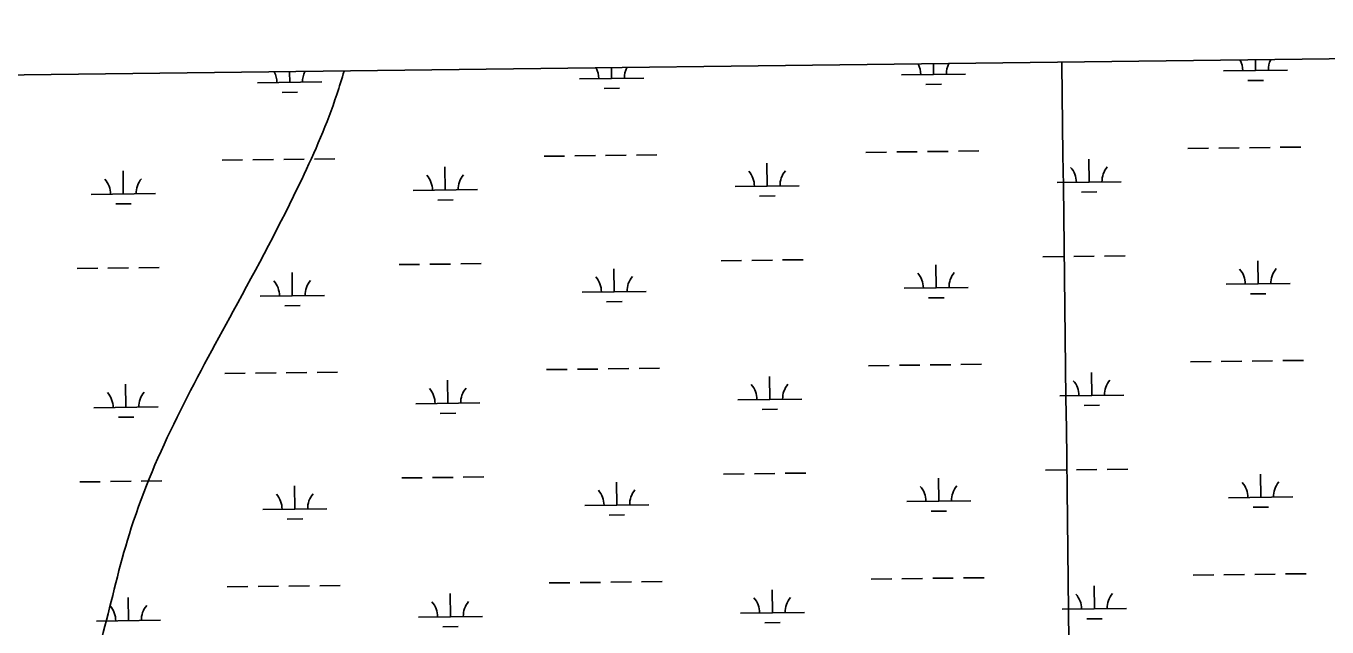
# Model space of a CAD drawing. Extents: x 3704301 to 3742427, y 506229 to 532009.
# Drawn here: x 3727852 to 3729880, y 529205 to 530142 of the extents above; entities that cross this region are included whole.
import ezdxf

# ---------------------------------------------------------------- set-up
doc = ezdxf.new("R2010")
doc.units = 0
for name, color, linetype in [('V-GRID-FRAM', 7, 'Continuous'), ('V-GRID-MAJR', 7, 'Continuous'), ('V-TOPO-SHOR', 7, 'Continuous'), ('V-WETL-SWMP', 7, 'Continuous')]:
    doc.layers.add(name, color=color, linetype=linetype)

msp = doc.modelspace()

# ---------------------------------------------------------------- linework, layer by layer
at = {"layer": 'V-GRID-FRAM'}
msp.add_lwpolyline([(3708355.725, 529827.794), (3740022.418, 530214.705), (3740252.498, 512033.282), (3708569.938, 511646.178), (3708355.725, 529827.794)], dxfattribs=at)
at = {"layer": 'V-GRID-MAJR'}
msp.add_spline([(3729691.644, 511904.24700000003), (3729616.752, 517961.659), (3729541.821, 524022.155), (3729466.8910000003, 530082.665), (3729466.853, 530085.735)], degree=3, dxfattribs=at)
at = {"layer": 'V-TOPO-SHOR'}
msp.add_spline([(3728348.123, 530072.066), (3728336.657, 530035.448), (3728281.89, 529903.025), (3728175.27, 529697.817), (3728016.2660000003, 529359.7220000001), (3727926.739, 529055.605), (3727914.034, 529027.598)], degree=3, dxfattribs=at)
at = {"layer": 'V-WETL-SWMP'}
for p, q in [((3731990.071919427, 530116.5639325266), (3725274.548709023, 530034.5121123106)), ((3729768.8221733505, 530072.7174273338), (3729768.6180751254, 530089.4216942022)), ((3728263.2105889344, 530054.3214533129), (3728263.006489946, 530071.0257826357)), ((3728765.081117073, 530060.4534446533), (3728764.8770183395, 530077.1577531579)), ((3729216.9553781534, 530065.9745679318), (3729316.9479122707, 530067.1963040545)), ((3729266.9516452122, 530066.5854359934), (3729266.747546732, 530083.2897236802)), ((3729718.825906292, 530072.1065592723), (3729818.81844041, 530073.3282953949)), ((3728213.2143218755, 530053.7105852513), (3728313.2068559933, 530054.932321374)), ((3728715.0848500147, 530059.8425765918), (3728815.0773841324, 530061.0643127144)), ((3729255.1410680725, 530051.0089798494), (3729279.1392762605, 530051.3021965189)), ((3729757.0115962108, 530057.1409711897), (3729781.0098043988, 530057.4341878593)), ((3728251.4000117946, 530038.7449971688), (3728275.3982199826, 530039.0382138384)), ((3728753.2705399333, 530044.8769885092), (3728777.2687481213, 530045.1702051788)), ((3729161.582579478, 529945.2180496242), (3729193.580190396, 529945.6090051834)), ((3729209.5789958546, 529945.8044829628), (3729241.5766067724, 529946.1954385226)), ((3729257.5754122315, 529946.3909163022), (3729289.573023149, 529946.7818718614)), ((3729305.5718286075, 529946.9773496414), (3729337.5694395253, 529947.3683052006)), ((3729663.453107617, 529951.3500409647), (3729695.4507185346, 529951.7409965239)), ((3729711.449523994, 529951.9364743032), (3729743.447134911, 529952.327429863)), ((3729759.4459403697, 529952.5229076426), (3729791.4435512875, 529952.9138632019)), ((3729807.442356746, 529953.1093409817), (3729839.439967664, 529953.500296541)), ((3728157.841523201, 529932.9540669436), (3728189.839134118, 529933.3450225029)), ((3728205.837939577, 529933.5405002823), (3728237.8355504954, 529933.931455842)), ((3728253.8343559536, 529934.1269336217), (3728285.8319668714, 529934.5178891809)), ((3728301.8307723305, 529934.7133669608), (3728333.8283832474, 529935.1043225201)), ((3728659.71205134, 529939.086058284), (3728691.709662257, 529939.4770138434)), ((3728707.7084677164, 529939.6724916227), (3728739.7060786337, 529940.0634471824)), ((3728755.7048840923, 529940.258924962), (3728787.7024950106, 529940.6498805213)), ((3728803.701300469, 529940.8453583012), (3728835.6989113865, 529941.2363138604)), ((3729007.622057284, 529892.5911320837), (3729007.1822302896, 529928.5884440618)), ((3729509.492585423, 529898.7231234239), (3729509.0527584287, 529934.7204354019)), ((3728003.8810010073, 529880.327149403), (3728003.441174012, 529916.3244613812)), ((3728505.7515291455, 529886.4591407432), (3728505.311702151, 529922.4564527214)), ((3728455.755262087, 529885.8482726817), (3728555.747796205, 529887.0700088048)), ((3728957.6257902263, 529891.9802640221), (3729057.6183243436, 529893.2020001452)), ((3729459.496318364, 529898.1122553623), (3729559.488852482, 529899.3339914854)), ((3729497.682008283, 529883.1466672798), (3729521.680216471, 529883.4398839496)), ((3727953.8847339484, 529879.7162813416), (3728053.877268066, 529880.9380174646)), ((3727992.070423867, 529864.7506932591), (3728016.0686320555, 529865.0439099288)), ((3728493.9409520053, 529870.8826845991), (3728517.9391601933, 529871.175901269)), ((3728995.8114801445, 529877.0146759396), (3729019.8096883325, 529877.3078926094)), ((3729437.5003468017, 529782.402890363), (3729469.49795772, 529782.7938459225)), ((3729485.496763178, 529782.9893237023), (3729517.494374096, 529783.3802792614)), ((3729533.4931795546, 529783.5757570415), (3729565.490790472, 529783.9667126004)), ((3727931.8887623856, 529764.0069163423), (3727963.8863733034, 529764.3978719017)), ((3727979.885178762, 529764.5933496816), (3728011.88278968, 529764.9843052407)), ((3728027.8815951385, 529765.1797830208), (3728059.8792060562, 529765.5707385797)), ((3728433.7592905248, 529770.1389076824), (3728465.756901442, 529770.529863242)), ((3728481.7557069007, 529770.7253410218), (3728513.753317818, 529771.1162965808)), ((3728529.7521232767, 529771.311774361), (3728561.749734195, 529771.7027299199)), ((3728769.145546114, 529727.8032845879), (3728768.705719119, 529763.8005965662)), ((3728935.629818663, 529776.2708990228), (3728967.627429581, 529776.6618545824)), ((3728983.62623504, 529776.8573323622), (3729015.6238459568, 529777.2482879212)), ((3729031.622651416, 529777.4437657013), (3729063.620262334, 529777.8347212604)), ((3729271.016074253, 529733.935275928), (3729270.576247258, 529769.9325879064)), ((3729772.8866023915, 529740.0672672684), (3729772.4467753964, 529776.0645792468)), ((3728267.275017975, 529721.6712932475), (3728266.8351909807, 529757.6686052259)), ((3728217.2787509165, 529721.060425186), (3728317.2712850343, 529722.2821613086)), ((3728719.1492790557, 529727.1924165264), (3728819.141813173, 529728.4141526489)), ((3729221.019807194, 529733.3244078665), (3729321.0123413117, 529734.5461439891)), ((3729722.890335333, 529739.4563992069), (3729822.8828694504, 529740.6781353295)), ((3729761.0760252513, 529724.4908111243), (3729785.0742334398, 529724.7840277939)), ((3728255.464440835, 529706.0948371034), (3728279.462649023, 529706.388053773)), ((3728757.3349689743, 529712.2268284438), (3728781.3331771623, 529712.5200451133)), ((3729259.205497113, 529718.3588197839), (3729283.203705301, 529718.6520364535)), ((3729715.513953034, 529619.2863142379), (3729747.5115639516, 529619.6772697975)), ((3729763.5103694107, 529619.8727475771), (3729795.507980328, 529620.2637031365)), ((3729811.5067857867, 529620.4591809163), (3729843.504396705, 529620.8501364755)), ((3728161.9059522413, 529600.3039068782), (3728193.903563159, 529600.6948624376)), ((3728209.902368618, 529600.8903402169), (3728241.8999795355, 529601.2812957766)), ((3728257.898784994, 529601.4767735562), (3728289.8963959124, 529601.8677291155)), ((3728305.8952013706, 529602.0632068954), (3728337.8928122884, 529602.4541624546)), ((3728663.77648038, 529606.4358982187), (3728695.774091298, 529606.8268537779)), ((3728711.772896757, 529607.0223315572), (3728743.770507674, 529607.413287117)), ((3728759.7693131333, 529607.6087648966), (3728791.766924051, 529607.9997204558)), ((3728807.7657295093, 529608.1951982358), (3728839.7633404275, 529608.586153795)), ((3729165.647008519, 529612.5678895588), (3729197.6446194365, 529612.9588451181)), ((3729213.6434248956, 529613.1543228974), (3729245.6410358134, 529613.5452784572)), ((3729261.639841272, 529613.7407562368), (3729293.6374521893, 529614.131711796)), ((3729309.6362576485, 529614.3271895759), (3729341.633868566, 529614.7181451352)), ((3729513.5570144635, 529566.0729633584), (3729513.1171874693, 529602.0702753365)), ((3729667.5175366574, 529618.6998808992), (3729699.5151475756, 529619.0908364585)), ((3728007.945430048, 529547.6769893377), (3728007.505603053, 529583.6743013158)), ((3728509.815958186, 529553.8089806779), (3728509.3761311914, 529589.806292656)), ((3729011.686486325, 529559.9409720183), (3729011.2466593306, 529595.9382839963)), ((3728961.6902192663, 529559.3301039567), (3729061.682753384, 529560.5518400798)), ((3729463.560747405, 529565.4620952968), (3729563.553281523, 529566.6838314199)), ((3727957.949162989, 529547.0661212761), (3728057.941697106, 529548.2878573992)), ((3728459.8196911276, 529553.1981126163), (3728559.8122252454, 529554.4198487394)), ((3728498.0053810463, 529538.2325245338), (3728522.0035892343, 529538.5257412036)), ((3728999.8759091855, 529544.3645158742), (3729023.8741173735, 529544.657732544)), ((3729501.7464373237, 529550.4965072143), (3729525.7446455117, 529550.7897238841)), ((3727996.1348529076, 529532.1005331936), (3728020.1330610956, 529532.3937498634)), ((3728437.8237195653, 529437.4887476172), (3728469.821330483, 529437.8797031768)), ((3728485.8201359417, 529438.0751809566), (3728517.817746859, 529438.4661365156)), ((3728533.8165523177, 529438.6616142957), (3728565.814163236, 529439.0525698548)), ((3728939.694247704, 529443.6207389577), (3728971.691858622, 529444.0116945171)), ((3728987.690664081, 529444.207172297), (3729019.6882749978, 529444.598127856)), ((3729035.687080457, 529444.7936056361), (3729067.6846913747, 529445.1845611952)), ((3729275.080503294, 529401.2851158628), (3729274.640676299, 529437.2824278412)), ((3729441.5647758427, 529449.7527302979), (3729473.562386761, 529450.1436858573)), ((3729489.5611922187, 529450.3391636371), (3729521.558803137, 529450.7301191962)), ((3729537.5576085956, 529450.9255969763), (3729569.555219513, 529451.3165525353)), ((3729776.951031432, 529407.4171072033), (3729776.5112044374, 529443.4144191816)), ((3727935.9531914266, 529431.3567562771), (3727967.9508023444, 529431.7477118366)), ((3727983.949607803, 529431.9431896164), (3728015.9472187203, 529432.3341451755)), ((3728031.9460241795, 529432.5296229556), (3728063.9436350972, 529432.9205785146)), ((3728271.339447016, 529389.0211331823), (3728270.899620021, 529425.0184451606)), ((3728773.209975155, 529395.1531245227), (3728772.77014816, 529431.150436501)), ((3729225.084236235, 529400.6742478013), (3729325.0767703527, 529401.8959839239)), ((3729726.954764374, 529406.8062391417), (3729826.947298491, 529408.0279752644)), ((3728221.3431799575, 529388.4102651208), (3728321.3357140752, 529389.6320012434)), ((3728723.2137080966, 529394.5422564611), (3728823.206242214, 529395.7639925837)), ((3728761.399398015, 529379.5766683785), (3728785.3976062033, 529379.8698850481)), ((3729263.2699261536, 529385.7086597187), (3729287.2681343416, 529386.0018763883)), ((3729765.1404542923, 529391.8406510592), (3729789.1386624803, 529392.1338677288)), ((3728259.528869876, 529373.4446770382), (3728283.527078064, 529373.7378937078)), ((3728715.8373257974, 529274.3721714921), (3728747.834936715, 529274.7631270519)), ((3728763.8337421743, 529274.9586048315), (3728795.8313530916, 529275.3495603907)), ((3728811.8301585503, 529275.5450381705), (3728843.8277694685, 529275.9359937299)), ((3729169.71143756, 529279.9177294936), (3729201.7090484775, 529280.3086850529)), ((3729217.707853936, 529280.5041628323), (3729249.7054648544, 529280.895118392)), ((3729265.704270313, 529281.0905961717), (3729297.7018812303, 529281.4815517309)), ((3729313.7006866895, 529281.6770295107), (3729345.6982976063, 529282.06798507)), ((3729671.5819656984, 529286.049720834), (3729703.579576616, 529286.4406763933)), ((3729719.578382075, 529286.6361541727), (3729751.5759929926, 529287.0271097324)), ((3729767.5747984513, 529287.222587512), (3729799.572409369, 529287.6135430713)), ((3729815.5712148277, 529287.8090208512), (3729847.5688257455, 529288.1999764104)), ((3728165.9703812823, 529267.6537468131), (3728197.9679922, 529268.0447023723)), ((3728213.966797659, 529268.2401801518), (3728245.9644085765, 529268.6311357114)), ((3728261.963214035, 529268.826613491), (3728293.960824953, 529269.2175690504)), ((3728309.9596304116, 529269.4130468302), (3728341.9572413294, 529269.8040023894)), ((3728513.880387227, 529221.1588206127), (3728513.4405602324, 529257.1561325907)), ((3728667.840909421, 529273.7857381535), (3728699.838520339, 529274.1766937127)), ((3729015.750915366, 529227.2908119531), (3729015.3110883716, 529263.2881239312)), ((3729517.6214435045, 529233.4228032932), (3729517.18161651, 529269.4201152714)), ((3728012.0098590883, 529215.0268292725), (3728011.570032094, 529251.0241412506)), ((3727962.0135920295, 529214.415961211), (3728062.006126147, 529215.637697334)), ((3728463.8841201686, 529220.5479525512), (3728563.8766542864, 529221.7696886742)), ((3728965.7546483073, 529226.6799438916), (3729065.747182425, 529227.9016800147)), ((3729467.625176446, 529232.8119352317), (3729567.617710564, 529234.0336713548)), ((3729505.8108663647, 529217.8463471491), (3729529.8090745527, 529218.1395638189)), ((3728502.0698100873, 529205.5823644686), (3728526.0680182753, 529205.8755811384)), ((3729003.9403382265, 529211.714355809), (3729027.9385464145, 529212.0075724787))]:
    msp.add_line(p, q, dxfattribs=at)
for centre, radius, start, end in [((3729713.577560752, 530072.5172721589), 35.24628790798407, 359.92820061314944, 28.119024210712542), ((3729824.0551842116, 530073.8671179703), 35.24628790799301, 153.28102076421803, 181.47185593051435), ((3728207.965976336, 530054.1212981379), 35.24628790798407, 359.92820061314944, 28.11913859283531), ((3728318.4435997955, 530055.4711439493), 35.24628790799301, 153.2809063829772, 181.47185593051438), ((3728709.8365044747, 530060.2532894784), 35.24628790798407, 359.92820061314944, 28.119100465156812), ((3728820.3141279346, 530061.6031352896), 35.24628790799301, 153.28094451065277, 181.47185593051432), ((3729211.707032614, 530066.3852808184), 35.24628790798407, 359.92820061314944, 28.119062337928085), ((3729322.1846560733, 530067.7351266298), 35.24628790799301, 153.28098263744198, 181.47185593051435), ((3727948.636388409, 529880.1269942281), 35.24628790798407, 359.92820061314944, 41.47185894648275), ((3728059.1140118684, 529881.4768400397), 35.24628790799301, 139.92819759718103, 181.47185593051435), ((3728450.5069165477, 529886.2589855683), 35.24628790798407, 359.92820061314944, 41.47185894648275), ((3728560.9845400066, 529887.6088313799), 35.24628790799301, 139.92819759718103, 181.47185593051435), ((3728952.3774446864, 529892.3909769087), 35.24628790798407, 359.92820061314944, 41.47185894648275), ((3729062.855068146, 529893.7408227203), 35.24628790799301, 139.92819759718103, 181.47185593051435), ((3729454.247972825, 529898.5229682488), 35.24628790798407, 359.92820061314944, 41.47185894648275), ((3729564.7255962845, 529899.8728140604), 35.24628790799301, 139.92819759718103, 181.47185593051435), ((3729717.6419897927, 529739.8671120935), 35.24628790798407, 359.92820061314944, 41.47185894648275), ((3729828.1196132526, 529741.2169579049), 35.24628790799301, 139.92819759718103, 181.47185593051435), ((3728212.0304053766, 529721.4711380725), 35.24628790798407, 359.92820061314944, 41.47185894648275), ((3728322.5080288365, 529722.8209838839), 35.24628790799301, 139.92819759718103, 181.47185593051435), ((3728713.9009335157, 529727.6031294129), 35.24628790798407, 359.92820061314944, 41.47185894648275), ((3728824.3785569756, 529728.9529752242), 35.24628790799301, 139.92819759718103, 181.47185593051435), ((3729215.7714616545, 529733.7351207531), 35.24628790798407, 359.92820061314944, 41.47185894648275), ((3729326.2490851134, 529735.0849665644), 35.24628790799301, 139.92819759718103, 181.47185593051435), ((3728956.441873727, 529559.7408168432), 35.24628790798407, 359.92820061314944, 41.47185894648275), ((3729066.919497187, 529561.0906626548), 35.24628790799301, 139.92819759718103, 181.47185593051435), ((3729458.312401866, 529565.8728081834), 35.24628790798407, 359.92820061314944, 41.47185894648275), ((3729568.790025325, 529567.222653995), 35.24628790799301, 139.92819759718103, 181.47185593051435), ((3727952.7008174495, 529547.4768341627), 35.24628790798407, 359.92820061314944, 41.47185894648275), ((3728063.178440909, 529548.8266799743), 35.24628790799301, 139.92819759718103, 181.47185593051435), ((3728454.571345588, 529553.6088255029), 35.24628790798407, 359.92820061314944, 41.47185894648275), ((3728565.0489690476, 529554.9586713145), 35.24628790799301, 139.92819759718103, 181.47185593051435), ((3728717.9653625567, 529394.9529693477), 35.24628790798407, 359.92820061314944, 41.47185894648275), ((3728828.442986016, 529396.3028151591), 35.24628790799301, 139.92819759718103, 181.47185593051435), ((3729219.835890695, 529401.0849606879), 35.24628790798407, 359.92820061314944, 41.47185894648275), ((3729330.3135141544, 529402.4348064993), 35.24628790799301, 139.92819759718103, 181.47185593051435), ((3729721.7064188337, 529407.2169520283), 35.24628790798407, 359.92820061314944, 41.47185894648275), ((3729832.1840422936, 529408.5667978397), 35.24628790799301, 139.92819759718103, 181.47185593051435), ((3728216.0948344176, 529388.8209780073), 35.24628790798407, 359.92820061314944, 41.47185894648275), ((3728326.5724578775, 529390.1708238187), 35.24628790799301, 139.92819759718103, 181.47185593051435), ((3729462.376830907, 529233.2226481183), 35.24628790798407, 359.92820061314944, 41.47185894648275), ((3729572.854454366, 529234.5724939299), 35.24628790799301, 139.92819759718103, 181.47185593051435), ((3727956.7652464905, 529214.8266740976), 35.24628790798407, 359.92820061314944, 41.47185894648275), ((3728067.24286995, 529216.1765199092), 35.24628790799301, 139.92819759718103, 181.47185593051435), ((3728458.635774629, 529220.9586654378), 35.24628790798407, 359.92820061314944, 41.47185894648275), ((3728569.1133980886, 529222.3085112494), 35.24628790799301, 139.92819759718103, 181.47185593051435), ((3728960.506302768, 529227.0906567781), 35.24628790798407, 359.92820061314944, 41.47185894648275), ((3729070.983926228, 529228.4405025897), 35.24628790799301, 139.92819759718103, 181.47185593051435)]:
    msp.add_arc(centre, radius, start, end, dxfattribs=at)

doc.saveas('drawing.dxf')
